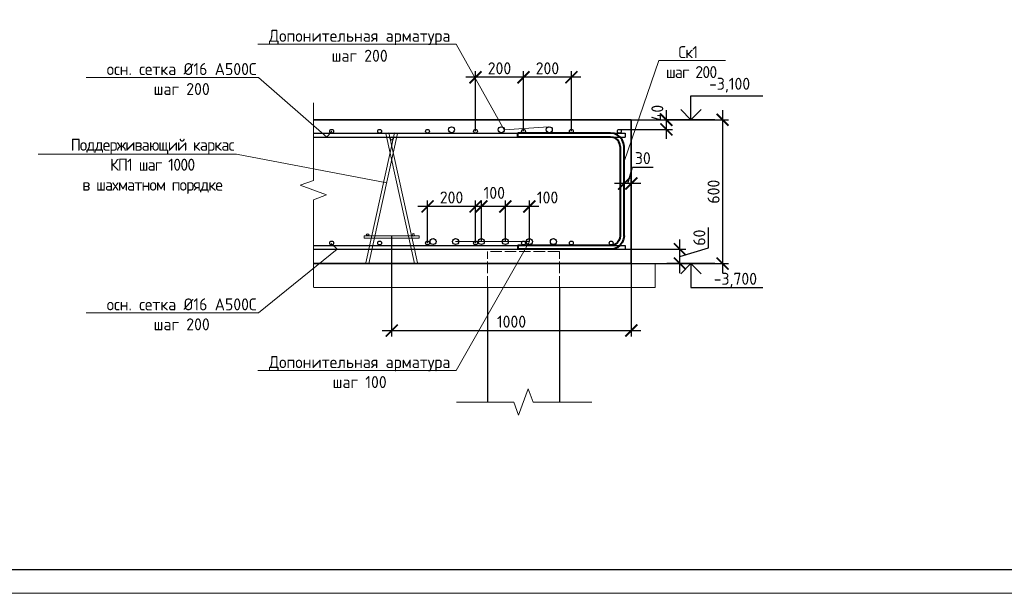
# Model space of a CAD drawing. Header units: millimetres. Extents: x -93479 to 1057970, y -66333 to 172656.
# Tile 375 of 473: x 805800 to 826339, y 1090 to 13058. Entities that reach past the tile are written whole.
import ezdxf
from ezdxf import colors
from ezdxf.entities.mleader import LeaderData, LeaderLine
from ezdxf.math import Vec2, Vec3

# ---------------------------------------------------------------- set-up
doc = ezdxf.new("R2010")
doc.units = ezdxf.units.MM
doc.linetypes.add('ACAD_ISO02W100', pattern=[15, 12, -3])
for name, color, linetype, lineweight in [('0 Фундамент', 5, 'Continuous', 30), ('1 Стены', 3, 'Continuous', 30), ('A-ANNO-NOTE-1', 7, 'Continuous', 35), ('A-ANNO-NOTE-2', 7, 'Continuous', 18), ('G-ANNO-DIMS', 7, 'Continuous', 9), ('G-ANNO-DIMS-1', 7, 'Continuous', 18), ('Арм_хомуты', 133, 'Continuous', 18), ('подоснова', 151, 'Continuous', 5), ('РАЗМЕРЫ', 7, 'Continuous', 9), ('ТОНКИЕ', 7, 'Continuous', 9)]:
    doc.layers.add(name, color=color, linetype=linetype, lineweight=lineweight)
doc.layers.add('ТОЛСТЫЕ_ОСНОВНЫЕ', color=6, linetype='Continuous')
doc.styles.add('GOST 2.304', font='CS_Gost2304.shx')
doc.styles.add('GOST-2.304_Type-B', font='GOST_Common.ttf')
doc.styles.add('ISOCPEUR', font='GOST_Common.ttf', dxfattribs={"height": 450})
doc.dimstyles.new('СПДС', dxfattribs={"dimscale": 100, "dimtxt": 2.5, "dimasz": 2.5, "dimexe": 1.25, "dimexo": 0, "dimtad": 1, "dimdec": 0, "dimtxsty": 'GOST-2.304_Type-B', "dimblk": 'ARCHTICK', "dimcen": 2.5, "dimdle": 2, "dimadec": 0, "dimazin": 2, "dimtfac": 0.75, "dimtdec": 0, "dimtmove": 1, "dimatfit": 3, "dimfxl": 1, "dimtolj": 1, "dimarcsym": 1})

# ---------------------------------------------------------------- blocks, each defined once
blk = doc.blocks.new('*U1952')
at = {"layer": 'ТОЛСТЫЕ_ОСНОВНЫЕ', "color": 7}
blk.add_lwpolyline([(20, 5), (836, 5), (836, 589), (20, 589)], close=True, dxfattribs=at)
at = {"layer": 'ТОНКИЕ', "color": 7}
blk.add_lwpolyline([(0, 0), (841, 0), (841, 594), (0, 594)], close=True, dxfattribs=at)
blk = doc.blocks.new('_None')
blk = doc.blocks.new('Высотные отметки - Вверх-711287-Разрез 3-3')
at = {"layer": '0 Фундамент', "color": 7}
for p, q in [((13237, 8150), (14737, 8150)), ((13237, 7650), (13237, 8150))]:
    blk.add_line(p, q, dxfattribs=at)
at = {"layer": 'A-ANNO-NOTE-1', "color": 7}
blk.add_line((12737, 7650), (13737, 7650), dxfattribs=at)
at = {"layer": 'A-ANNO-NOTE-2', "color": 7}
for q in [(13025, 7862), (13449, 7862)]:
    blk.add_line((13237, 7650), q, dxfattribs=at)
blk = doc.blocks.new('*U556')
at = {"color": 0, "linetype": 'ByBlock', "lineweight": -2}
for p, q in [((-242, 40), (-242, 427.5)), ((-226, 427.5), (-242, 427.5)), ((-226, 40), (-226, 427.5)), ((226, 40), (226, 427.5)), ((226, 427.5), (242, 427.5)), ((242, 40), (242, 427.5)), ((-240.1, 25.5), (-242, 40)), ((-234.5, 12), (-240.1, 25.5)), ((-225.6, 0.4), (-234.5, 12)), ((-224.6, 29.6), (-226, 40)), ((-214, -8.5), (-225.6, 0.4)), ((-220.6, 20), (-224.6, 29.6)), ((-214.3, 11.7), (-220.6, 20)), ((-206, 5.4), (-214.3, 11.7)), ((-196.4, 1.4), (-206, 5.4)), ((-186, 0), (-196.4, 1.4)), ((-186, 0), (186, 0)), ((186, 0), (196.4, 1.4)), ((196.4, 1.4), (206, 5.4)), ((206, 5.4), (214.3, 11.7)), ((214, -8.5), (225.6, 0.4)), ((214.3, 11.7), (220.6, 20)), ((220.6, 20), (224.6, 29.6)), ((224.6, 29.6), (226, 40)), ((225.6, 0.4), (234.5, 12)), ((234.5, 12), (240.1, 25.5)), ((240.1, 25.5), (242, 40)), ((-200.5, -14.1), (-214, -8.5)), ((-186, -16), (-200.5, -14.1)), ((186, -16), (-186, -16)), ((186, -16), (200.5, -14.1)), ((200.5, -14.1), (214, -8.5))]:
    blk.add_line(p, q, dxfattribs=at)
at = {"style": 'GOST 2.304', "oblique": 15, "flags": 9}
for tag, p in [('ПОЗИЦИЯ', (950.2, -185)), ('ДИАМЕТР', (950.5, -189.3)), ('КЛАСС', (950.8, -193.8)), ('ДЛИНА', (951.2, -198.5)), ('МАССА', (951.5, -203.9))]:
    blk.add_attdef(tag, p, '', height=2.5, dxfattribs=at)
blk = doc.blocks.new('_ArchTick')
at = {"color": 0, "linetype": 'ByBlock', "const_width": 0.15}
blk.add_lwpolyline([(-0.5, -0.5), (0.5, 0.5)], dxfattribs=at)
blk = doc.blocks.new('*D1600')
at = {"layer": 'DEFPOINTS', "color": 0, "transparency": 16777216}
for p in [(818558, 10970), (818558, 7970), (820461, 7970)]:
    blk.add_point(p, dxfattribs=at)
at = {"layer": 'РАЗМЕРЫ', "color": 0, "lineweight": -2, "transparency": 16777216}
for p, q in [((820461, 11170), (820461, 7770)), ((818558, 10970), (820586, 10970)), ((818558, 7970), (820586, 7970))]:
    blk.add_line(p, q, dxfattribs=at)
at = {"layer": 'РАЗМЕРЫ', "color": 0, "lineweight": -2, "transparency": 16777216, "xscale": 250, "yscale": 250, "zscale": 250}
for p, rotation in [((820461, 10970), 90), ((820461, 7970), 270)]:
    blk.add_blockref('_ArchTick', p, dxfattribs=dict(at, rotation=rotation))
at = {"layer": 'РАЗМЕРЫ', "color": 0, "transparency": 16777216, "insert": (820274, 9470), "char_height": 250, "attachment_point": 5, "rotation": 90, "style": 'GOST-2.304_Type-B'}
blk.add_mtext('\\A1;600', dxfattribs=at)
blk = doc.blocks.new('*D1601')
at = {"layer": 'DEFPOINTS', "color": 0, "transparency": 16777216}
for p in [(817991, 8270), (819571, 8270), (817991, 7970)]:
    blk.add_point(p, dxfattribs=at)
at = {"layer": 'РАЗМЕРЫ', "color": 0, "lineweight": -2, "transparency": 16777216}
for p, q in [((820165, 8298), (820165, 8723)), ((819571, 7770), (819571, 8470)), ((817991, 8270), (819696, 8270)), ((819571, 8120), (820165, 8298)), ((817991, 7970), (819696, 7970))]:
    blk.add_line(p, q, dxfattribs=at)
at = {"layer": 'РАЗМЕРЫ', "color": 0, "lineweight": -2, "transparency": 16777216, "xscale": 250, "yscale": 250, "zscale": 250}
for p, rotation in [((819571, 8270), 90), ((819571, 7970), 270)]:
    blk.add_blockref('_ArchTick', p, dxfattribs=dict(at, rotation=rotation))
at = {"layer": 'РАЗМЕРЫ', "color": 0, "transparency": 16777216, "insert": (819977, 8511), "char_height": 250, "attachment_point": 5, "rotation": 90, "style": 'GOST-2.304_Type-B'}
blk.add_mtext('\\A1;60', dxfattribs=at)
blk = doc.blocks.new('*D1597')
at = {"layer": 'DEFPOINTS', "color": 0, "transparency": 16777216}
for p in [(816973, 10970), (819289, 10970), (818308, 10770)]:
    blk.add_point(p, dxfattribs=at)
at = {"layer": 'РАЗМЕРЫ', "color": 0, "lineweight": -2, "transparency": 16777216}
for p, q in [((819289, 10570), (819289, 11170)), ((816973, 10970), (819414, 10970)), ((818308, 10770), (819414, 10770))]:
    blk.add_line(p, q, dxfattribs=at)
at = {"layer": 'РАЗМЕРЫ', "color": 0, "lineweight": -2, "transparency": 16777216, "xscale": 250, "yscale": 250, "zscale": 250}
for p, rotation in [((819289, 10970), 90), ((819289, 10770), 270)]:
    blk.add_blockref('_ArchTick', p, dxfattribs=dict(at, rotation=rotation))
at = {"layer": 'РАЗМЕРЫ', "color": 0, "transparency": 16777216, "insert": (819101, 11111), "char_height": 250, "attachment_point": 5, "rotation": 90, "style": 'GOST-2.304_Type-B'}
blk.add_mtext('\\A1;40', dxfattribs=at)
blk = doc.blocks.new('*U553')
at = {"color": 0, "linetype": 'ByBlock', "lineweight": -2, "ltscale": 30}
blk.add_circle((0, 0), 80, dxfattribs=at)
blk = doc.blocks.new('*U554')
at = {"color": 0, "linetype": 'ByBlock', "lineweight": -2, "ltscale": 30}
blk.add_circle((0, 0), 60, dxfattribs=at)
blk = doc.blocks.new('*U555')
at = {"color": 0, "linetype": 'ByBlock', "lineweight": -2, "ltscale": 30}
blk.add_circle((0, 0), 60, dxfattribs=at)
blk = doc.blocks.new('кп1')
at = {"color": 0, "linetype": 'ByBlock', "lineweight": -2, "ltscale": 30}
for p, q in [((96859, -45208), (96262, -47921)), ((96325, -47935), (96922, -45222)), ((96739, -45208), (96677, -45222)), ((97274, -47935), (96677, -45222)), ((96739, -45208), (97336, -47921)), ((96922, -45222), (96859, -45208)), ((96225, -47359), (97373, -47359)), ((96225, -47359), (96225, -47407)), ((97373, -47407), (96225, -47407)), ((97373, -47359), (97373, -47407)), ((96262, -47921), (96325, -47935)), ((97336, -47921), (97274, -47935))]:
    blk.add_line(p, q, dxfattribs=at)
at = {"lineweight": 30, "ltscale": 30, "yscale": 0.4, "zscale": 0.4}
for name, p, xscale in [('*U553', (96799, -45325), 0.4), ('*U554', (96298, -47335), 0.4), ('*U555', (97253, -47335), -0.4)]:
    blk.add_blockref(name, p, dxfattribs=dict(at, xscale=xscale))
blk = doc.blocks.new('*D1602')
at = {"layer": 'DEFPOINTS', "color": 0, "transparency": 16777216}
for p in [(818407, 9639), (818407, 9580), (818558, 9580)]:
    blk.add_point(p, dxfattribs=at)
at = {"layer": 'РАЗМЕРЫ', "color": 0, "lineweight": -2, "transparency": 16777216}
for p, q in [((818482, 9639), (818586, 9983)), ((818586, 9983), (819011, 9983)), ((818407, 9580), (818407, 9764)), ((818558, 9580), (818558, 9764)), ((818758, 9639), (818207, 9639))]:
    blk.add_line(p, q, dxfattribs=at)
at = {"layer": 'РАЗМЕРЫ', "color": 0, "lineweight": -2, "transparency": 16777216, "xscale": 250, "yscale": 250, "zscale": 250, "rotation": 180}
blk.add_blockref('_ArchTick', (818407, 9639), dxfattribs=at)
at = {"layer": 'РАЗМЕРЫ', "color": 0, "lineweight": -2, "transparency": 16777216, "xscale": 250, "yscale": 250, "zscale": 250}
blk.add_blockref('_ArchTick', (818558, 9639), dxfattribs=at)
at = {"layer": 'РАЗМЕРЫ', "color": 0, "transparency": 16777216, "insert": (818798, 10170), "char_height": 250, "attachment_point": 5, "style": 'GOST-2.304_Type-B'}
blk.add_mtext('\\A1;30', dxfattribs=at)
blk = doc.blocks.new('*D1603')
at = {"layer": 'DEFPOINTS', "color": 0, "transparency": 16777216}
for p in [(813559, 8545), (818558, 8545), (818558, 6571)]:
    blk.add_point(p, dxfattribs=at)
at = {"layer": 'РАЗМЕРЫ', "color": 0, "lineweight": -2, "transparency": 16777216}
for p, q in [((813559, 8545), (813559, 6446)), ((818558, 8545), (818558, 6446)), ((813359, 6571), (818758, 6571))]:
    blk.add_line(p, q, dxfattribs=at)
at = {"layer": 'РАЗМЕРЫ', "color": 0, "lineweight": -2, "transparency": 16777216, "xscale": 250, "yscale": 250, "zscale": 250, "rotation": 180}
blk.add_blockref('_ArchTick', (813559, 6571), dxfattribs=at)
at = {"layer": 'РАЗМЕРЫ', "color": 0, "lineweight": -2, "transparency": 16777216, "xscale": 250, "yscale": 250, "zscale": 250}
blk.add_blockref('_ArchTick', (818558, 6571), dxfattribs=at)
at = {"layer": 'РАЗМЕРЫ', "color": 0, "transparency": 16777216, "insert": (816059, 6758), "char_height": 250, "attachment_point": 5, "style": 'GOST-2.304_Type-B'}
blk.add_mtext('\\A1;1000', dxfattribs=at)
blk = doc.blocks.new('*D1604')
at = {"layer": 'DEFPOINTS', "color": 0, "transparency": 16777216}
for p in [(816308, 11856), (816308, 10730), (817308, 10730)]:
    blk.add_point(p, dxfattribs=at)
at = {"layer": 'РАЗМЕРЫ', "color": 0, "lineweight": -2, "transparency": 16777216}
for p, q in [((816308, 10730), (816308, 11981)), ((817308, 10730), (817308, 11981)), ((817508, 11856), (816108, 11856))]:
    blk.add_line(p, q, dxfattribs=at)
at = {"layer": 'РАЗМЕРЫ', "color": 0, "lineweight": -2, "transparency": 16777216, "xscale": 250, "yscale": 250, "zscale": 250, "rotation": 180}
blk.add_blockref('_ArchTick', (816308, 11856), dxfattribs=at)
at = {"layer": 'РАЗМЕРЫ', "color": 0, "lineweight": -2, "transparency": 16777216, "xscale": 250, "yscale": 250, "zscale": 250}
blk.add_blockref('_ArchTick', (817308, 11856), dxfattribs=at)
at = {"layer": 'РАЗМЕРЫ', "color": 0, "transparency": 16777216, "insert": (816808, 12044), "char_height": 250, "attachment_point": 5, "style": 'GOST-2.304_Type-B'}
blk.add_mtext('\\A1;200', dxfattribs=at)
blk = doc.blocks.new('*D1605')
at = {"layer": 'DEFPOINTS', "color": 0, "transparency": 16777216}
for p in [(815308, 11856), (815308, 10730), (816308, 10730)]:
    blk.add_point(p, dxfattribs=at)
at = {"layer": 'РАЗМЕРЫ', "color": 0, "lineweight": -2, "transparency": 16777216}
for p, q in [((815308, 10730), (815308, 11981)), ((816308, 10730), (816308, 11981)), ((816508, 11856), (815108, 11856))]:
    blk.add_line(p, q, dxfattribs=at)
at = {"layer": 'РАЗМЕРЫ', "color": 0, "lineweight": -2, "transparency": 16777216, "xscale": 250, "yscale": 250, "zscale": 250, "rotation": 180}
blk.add_blockref('_ArchTick', (815308, 11856), dxfattribs=at)
at = {"layer": 'РАЗМЕРЫ', "color": 0, "lineweight": -2, "transparency": 16777216, "xscale": 250, "yscale": 250, "zscale": 250}
blk.add_blockref('_ArchTick', (816308, 11856), dxfattribs=at)
at = {"layer": 'РАЗМЕРЫ', "color": 0, "transparency": 16777216, "insert": (815808, 12044), "char_height": 250, "attachment_point": 5, "style": 'GOST-2.304_Type-B'}
blk.add_mtext('\\A1;200', dxfattribs=at)
blk = doc.blocks.new('*D1598')
at = {"layer": 'DEFPOINTS', "color": 0, "transparency": 16777216}
for p in [(815931, 9161), (815931, 8429), (816431, 8429)]:
    blk.add_point(p, dxfattribs=at)
at = {"layer": 'РАЗМЕРЫ', "color": 0, "lineweight": -2, "transparency": 16777216}
for p, q in [((815931, 8429), (815931, 9286)), ((816431, 8429), (816431, 9286)), ((816631, 9161), (815731, 9161))]:
    blk.add_line(p, q, dxfattribs=at)
at = {"layer": 'РАЗМЕРЫ', "color": 0, "lineweight": -2, "transparency": 16777216, "xscale": 250, "yscale": 250, "zscale": 250, "rotation": 180}
blk.add_blockref('_ArchTick', (815931, 9161), dxfattribs=at)
at = {"layer": 'РАЗМЕРЫ', "color": 0, "lineweight": -2, "transparency": 16777216, "xscale": 250, "yscale": 250, "zscale": 250}
blk.add_blockref('_ArchTick', (816431, 9161), dxfattribs=at)
at = {"layer": 'РАЗМЕРЫ', "color": 0, "transparency": 16777216, "insert": (816811, 9349), "char_height": 250, "attachment_point": 5, "style": 'GOST-2.304_Type-B'}
blk.add_mtext('\\A1;100', dxfattribs=at)
blk = doc.blocks.new('*D1599')
at = {"layer": 'DEFPOINTS', "color": 0, "transparency": 16777216}
for p in [(815430, 9161), (815430, 8429), (815931, 8429)]:
    blk.add_point(p, dxfattribs=at)
at = {"layer": 'РАЗМЕРЫ', "color": 0, "lineweight": -2, "transparency": 16777216}
for p, q in [((815430, 8429), (815430, 9286)), ((815931, 8429), (815931, 9286)), ((816131, 9161), (815230, 9161))]:
    blk.add_line(p, q, dxfattribs=at)
at = {"layer": 'РАЗМЕРЫ', "color": 0, "lineweight": -2, "transparency": 16777216, "xscale": 250, "yscale": 250, "zscale": 250, "rotation": 180}
blk.add_blockref('_ArchTick', (815430, 9161), dxfattribs=at)
at = {"layer": 'РАЗМЕРЫ', "color": 0, "lineweight": -2, "transparency": 16777216, "xscale": 250, "yscale": 250, "zscale": 250}
blk.add_blockref('_ArchTick', (815931, 9161), dxfattribs=at)
at = {"layer": 'РАЗМЕРЫ', "color": 0, "transparency": 16777216, "insert": (815700, 9445), "char_height": 250, "attachment_point": 5, "style": 'GOST-2.304_Type-B'}
blk.add_mtext('\\A1;100', dxfattribs=at)
blk = doc.blocks.new('*D1606')
at = {"layer": 'DEFPOINTS', "color": 0, "transparency": 16777216}
for p in [(814308, 9161), (814308, 8399), (815308, 8399)]:
    blk.add_point(p, dxfattribs=at)
at = {"layer": 'РАЗМЕРЫ', "color": 0, "lineweight": -2, "transparency": 16777216}
for p, q in [((814308, 8399), (814308, 9286)), ((815308, 8399), (815308, 9286)), ((815508, 9161), (814108, 9161))]:
    blk.add_line(p, q, dxfattribs=at)
at = {"layer": 'РАЗМЕРЫ', "color": 0, "lineweight": -2, "transparency": 16777216, "xscale": 250, "yscale": 250, "zscale": 250, "rotation": 180}
blk.add_blockref('_ArchTick', (814308, 9161), dxfattribs=at)
at = {"layer": 'РАЗМЕРЫ', "color": 0, "lineweight": -2, "transparency": 16777216, "xscale": 250, "yscale": 250, "zscale": 250}
blk.add_blockref('_ArchTick', (815308, 9161), dxfattribs=at)
at = {"layer": 'РАЗМЕРЫ', "color": 0, "transparency": 16777216, "insert": (814808, 9349), "char_height": 250, "attachment_point": 5, "style": 'GOST-2.304_Type-B'}
blk.add_mtext('\\A1;200', dxfattribs=at)

msp = doc.modelspace()

# ---------------------------------------------------------------- linework, layer by layer
at = {"color": 7, "lineweight": 35}
for p, q in [((811927.9, 10969.9), (818557.9, 10969.9)), ((818557.9, 10969.9), (818557.9, 7969.9)), ((818557.9, 7969.9), (811927.9, 7969.9))]:
    msp.add_line(p, q, dxfattribs=at)
at = {"layer": '1 Стены', "color": 7, "linetype": 'Continuous', "lineweight": 0}
msp.add_lwpolyline([(817737.5, 5079.9), (816507.9, 5079.9), (816407.9, 5354.7), (816207.9, 4805.2), (816107.9, 5079.9), (814908.9, 5079.9)], dxfattribs=at)
at = {"layer": 'РАЗМЕРЫ', "color": 7, "linetype": 'Continuous', "lineweight": 30}
for p, q in [((811927.9, 10689.9), (818432.9, 10689.9)), ((818432.9, 10689.9), (818432.9, 10609.9)), ((811927.9, 10609.9), (818432.9, 10609.9)), ((811927.9, 8349.9), (818432.9, 8349.9)), ((811927.9, 8269.9), (818432.9, 8269.9)), ((818432.9, 8349.9), (818432.9, 8269.9)), ((815557.9, 7469.9), (815557.9, 5079.9)), ((817057.9, 7469.9), (817057.9, 5079.9))]:
    msp.add_line(p, q, dxfattribs=at)
at = {"layer": 'РАЗМЕРЫ', "color": 7, "linetype": 'ACAD_ISO02W100', "lineweight": 15, "ltscale": 20}
for p, q in [((817057.9, 8219.9), (815557.9, 8219.9)), ((815557.9, 7469.9), (815557.9, 8219.9)), ((817057.9, 7469.9), (817057.9, 8219.9))]:
    msp.add_line(p, q, dxfattribs=at)
at = {"layer": 'РАЗМЕРЫ', "color": 7, "linetype": 'Continuous', "lineweight": 15}
for p, q in [((818557.9, 7969.9), (819057.9, 7969.9)), ((819057.9, 7969.9), (819057.9, 7469.9)), ((819057.9, 7469.9), (811927.9, 7469.9))]:
    msp.add_line(p, q, dxfattribs=at)
msp.add_lwpolyline([(811927.9, 11322.8), (811927.9, 9702.8), (811653.1, 9602.8), (812202.6, 9402.8), (811927.9, 9302.8), (811927.9, 7482.8)], dxfattribs=at)
at = {"layer": 'РАЗМЕРЫ', "color": 7, "linetype": 'Continuous', "lineweight": 30}
for centre, radius in [((812307.9, 10729.9), 40), ((813307.9, 10729.9), 40), ((814307.9, 10729.9), 40), ((814807.9, 10761.7), 62.5), ((815307.9, 10729.9), 40), ((815846.3, 10761.7), 62.5), ((816307.9, 10729.9), 40), ((816847.7, 10761.7), 62.5), ((817307.9, 10729.9), 40), ((818307.9, 10729.9), 40), ((812307.9, 8399.1), 40), ((813307.9, 8399.1), 40), ((814307.9, 8399.1), 40), ((814421.4, 8429.4), 62.5), ((814892.9, 8429.4), 62.5), ((815307.9, 8399.1), 40), ((815429.6, 8429.4), 62.5), ((815931.3, 8429.4), 62.5), ((816307.9, 8399.1), 40), ((816431, 8429.4), 62.5), ((816932.7, 8429.4), 62.5), ((817307.9, 8399.1), 40), ((818136.8, 8399.1), 40)]:
    msp.add_circle(centre, radius, dxfattribs=at)

# ---------------------------------------------------------------- block references
at = {"xscale": 100, "yscale": 100, "zscale": 100}
msp.add_blockref('*U1952', (787553, 1090.3), dxfattribs=at)
at = {"layer": 'G-ANNO-DIMS', "color": 7}
msp.add_blockref('Высотные отметки - Вверх-711287-Разрез 3-3', (806563.5, 3319.9), dxfattribs=at)
at = {"layer": 'G-ANNO-DIMS', "color": 7, "xscale": -1, "rotation": 180}
msp.add_blockref('Высотные отметки - Вверх-711287-Разрез 3-3', (806563.5, 15619.9), dxfattribs=at)
at = {"layer": 'Арм_хомуты', "color": 7, "lineweight": 40, "xscale": -5, "yscale": 5, "zscale": 5, "rotation": 90}
msp.add_blockref('*U556', (818327.1, 9479.9), dxfattribs=at)
at = {"layer": 'РАЗМЕРЫ', "color": 7}
msp.add_blockref('кп1', (716760.3, 55904.6), dxfattribs=at)

# ---------------------------------------------------------------- texts
at = {"layer": 'G-ANNO-DIMS-1', "color": 7, "char_height": 250, "width": 1150.283, "line_spacing_factor": 1.149209, "style": 'ISOCPEUR'}
for s, insert, attachment_point in [('-3,100', (820179.5, 11846.6), 1), ('-3,700', (820275.6, 7469.9), 7)]:
    msp.add_mtext(s, dxfattribs=dict(at, insert=insert, attachment_point=attachment_point))

# ---------------------------------------------------------------- dimensions: what is measured, and where the dimension line sits
at = {"layer": 'РАЗМЕРЫ', "color": 7}
for base, p1, p2, picture, middle in [((815307.9, 11856.4), (816307.9, 10729.9), (815307.9, 10729.9), '*D1605', (815807.9, 12043.9)), ((816307.9, 11856.4), (817307.9, 10729.9), (816307.9, 10729.9), '*D1604', (816807.9, 12043.9)), ((818407.1, 9638.8), (818557.9, 9579.8), (818407.1, 9579.8), '*D1602', (818648.1, 10170)), ((814307.9, 9161.2), (815307.9, 8399.1), (814307.9, 8399.1), '*D1606', (814807.9, 9348.7)), ((818557.9, 6570.5), (813559.5, 8545.1), (818557.9, 8545.1), '*D1603', (816058.7, 6758))]:
    dim = msp.add_linear_dim(base=base, p1=p1, p2=p2, dimstyle='СПДС', override={"dimlfac": 0.2}, dxfattribs=at)
    dim.commit()
    dim.dimension.update_dxf_attribs({"geometry": picture, "text_midpoint": middle})
dim = msp.add_linear_dim(base=(819288.8, 10969.9), p1=(818307.6, 10769.9), p2=(816973, 10969.9), angle=90, dimstyle='СПДС', override={"dimlfac": 0.2}, dxfattribs=at)
dim.commit()
dim.dimension.update_dxf_attribs({"geometry": '*D1597', "text_midpoint": (819288.8, 11110.6), "dimtype": 160})
for base, p1, p2, picture, middle in [((820461.5, 7969.9), (818557.9, 10969.9), (818557.9, 7969.9), '*D1600', (820274, 9469.9)), ((819571.1, 8269.9), (817991.2, 7969.9), (817991.2, 8269.9), '*D1601', (819977.3, 8360.6))]:
    dim = msp.add_linear_dim(base=base, p1=p1, p2=p2, angle=90, dimstyle='СПДС', override={"dimlfac": 0.2}, dxfattribs=at)
    dim.commit()
    dim.dimension.update_dxf_attribs({"geometry": picture, "text_midpoint": middle})
for base, p1, p2, picture, middle in [((815429.6, 9161.2), (815931.3, 8429.4), (815429.6, 8429.4), '*D1599', (815699.5, 9257.5)), ((815931.3, 9161.2), (816431, 8429.4), (815931.3, 8429.4), '*D1598', (816810.6, 9161.1))]:
    dim = msp.add_linear_dim(base=base, p1=p1, p2=p2, dimstyle='СПДС', override={"dimlfac": 0.2}, dxfattribs=at)
    dim.commit()
    dim.dimension.update_dxf_attribs({"geometry": picture, "text_midpoint": middle, "dimtype": 160})

# ---------------------------------------------------------------- leaders
at = {"layer": 'подоснова', "color": 7, "ltscale": 0.3}
ml = msp.add_multileader_mtext('Standard', dxfattribs=at)
ml.set_content('Допонительная арматура шаг 200', color=7, style='GOST-2.304_Type-B')
ml.set_leader_properties(color=7, linetype='ByLayer', lineweight=15)
ml.set_arrow_properties(name='NONE')
ml.build(insert=Vec2(0, 0))
ml.multileader.update_dxf_attribs({"text_left_attachment_type": 6, "text_right_attachment_type": 6, "dogleg_length": 0.1, "arrow_head_size": 18})
ctx = ml.context
ctx.base_point, ctx.char_height, ctx.arrow_head_size, ctx.landing_gap_size, ctx.plane_origin = Vec3(810875.9, 12547.3), 250, 18, 20, Vec3(819019.4, 12887.3)
ctx.left_attachment, ctx.right_attachment, ctx.text_align_type = 6, 6, 1
notes = []
notes.append((ctx, [(0, (1, 1, 0), (814905.5, 12547.3), (-1, 0), 0.1, [(1, [(816833.6, 10822.5), (815908.8, 10761.7)], 0, [])])]))
ctx.mtext.insert, ctx.mtext.width, ctx.mtext.alignment, ctx.mtext.flow_direction = Vec3(812890.7, 12847.6), 4075.871, 2, 5
ml = msp.add_multileader_mtext('Standard', dxfattribs=at)
ml.set_content('{\\T0.9;Ск1\\P шаг 200}', color=7, style='GOST-2.304_Type-B')
ml.set_leader_properties(color=7, linetype='ByLayer', lineweight=15)
ml.set_arrow_properties(name='NONE')
ml.build(insert=Vec2(0, 0))
ml.multileader.update_dxf_attribs({"text_left_attachment_type": 6, "text_right_attachment_type": 6, "dogleg_length": 0.1, "arrow_head_size": 18})
ctx = ml.context
ctx.base_point, ctx.char_height, ctx.arrow_head_size, ctx.landing_gap_size, ctx.plane_origin = Vec3(819141.8, 12206.6), 250, 18, 20, Vec3(821708.5, 11314)
ctx.left_attachment, ctx.right_attachment, ctx.text_align_type = 6, 6, 1
notes.append((ctx, [(0, (1, 1, 0), (819134, 12206.3), (1, 0), 0.1, [(0, [(818411.8, 10098.1)], 0, [])])]))
ctx.mtext.insert, ctx.mtext.width, ctx.mtext.alignment, ctx.mtext.flow_direction = Vec3(819738.3, 12506.6), 4075.871, 2, 5
ml = msp.add_multileader_mtext('Standard', dxfattribs=at)
ml.set_content('осн. сетка %%c16 А500С \\Pшаг 200', color=7, style='GOST-2.304_Type-B')
ml.set_leader_properties(color=7, linetype='ByLayer', lineweight=15)
ml.set_arrow_properties(name='NONE')
ml.build(insert=Vec2(0, 0))
ml.multileader.update_dxf_attribs({"text_left_attachment_type": 6, "text_right_attachment_type": 6, "dogleg_length": 0.1, "arrow_head_size": 18})
ctx = ml.context
ctx.base_point, ctx.char_height, ctx.arrow_head_size, ctx.landing_gap_size, ctx.plane_origin = Vec3(807578.6, 11853.1), 250, 18, 20, Vec3(814892.8, 12887.3)
ctx.left_attachment, ctx.right_attachment, ctx.text_align_type = 6, 6, 1
notes.append((ctx, [(0, (1, 1, 0), (810778.4, 11853.1), (-1, 0), 0.1, [(1, [(812307.9, 10729.9), (812210.1, 10609.9)], 0, [])])]))
ctx.mtext.insert, ctx.mtext.width, ctx.mtext.alignment, ctx.mtext.flow_direction = Vec3(809178.5, 12153.4), 4075.871, 2, 5
ml = msp.add_multileader_mtext('Standard', dxfattribs=at)
ml.set_content('{\\T0.9;Поддерживающий каркас \\PКП1 шаг 1000 \\Pв шахматном порядке}', color=7, style='GOST-2.304_Type-B')
ml.set_leader_properties(color=7, linetype='ByLayer', lineweight=15)
ml.set_arrow_properties(name='NONE')
ml.build(insert=Vec2(0, 0))
ml.multileader.update_dxf_attribs({"text_left_attachment_type": 6, "text_right_attachment_type": 6, "dogleg_length": 0.1, "arrow_head_size": 18})
ctx = ml.context
ctx.base_point, ctx.char_height, ctx.arrow_head_size, ctx.landing_gap_size, ctx.plane_origin = Vec3(806813.1, 10249.4), 250, 18, 20, Vec3(813407, 11862.5)
ctx.left_attachment, ctx.right_attachment, ctx.text_align_type = 6, 6, 1
notes.append((ctx, [(0, (1, 1, 0), (810324.4, 10249.1), (-1, 0), 0.1, [(1, [(813455.4, 9654.2)], 0, [])])]))
ctx.mtext.insert, ctx.mtext.width, ctx.mtext.alignment, ctx.mtext.flow_direction = Vec3(808564.5, 10574.4), 4075.871, 2, 5
ml = msp.add_multileader_mtext('Standard', dxfattribs=at)
ml.set_content('Допонительная арматура шаг 100', color=7, style='GOST-2.304_Type-B')
ml.set_leader_properties(color=7, linetype='ByLayer', lineweight=15)
ml.set_arrow_properties(name='NONE')
ml.build(insert=Vec2(0, 0))
ml.multileader.update_dxf_attribs({"text_left_attachment_type": 6, "text_right_attachment_type": 6, "dogleg_length": 0.1, "arrow_head_size": 18})
ctx = ml.context
ctx.base_point, ctx.char_height, ctx.arrow_head_size, ctx.landing_gap_size, ctx.plane_origin = Vec3(810875.9, 5739.3), 250, 18, 20, Vec3(819019.4, 6079.2)
ctx.left_attachment, ctx.right_attachment, ctx.text_align_type = 6, 6, 1
notes.append((ctx, [(0, (1, 1, 0), (814905.5, 5739.3), (-1, 0), 0.1, [(3, [(815429.6, 8429.4), (814892.9, 8429.4), (815931.3, 8429.4), (816431, 8429.4)], 0, [])])]))
ctx.mtext.insert, ctx.mtext.width, ctx.mtext.alignment, ctx.mtext.flow_direction = Vec3(812890.7, 6039.5), 4075.871, 2, 5
ml = msp.add_multileader_mtext('Standard', dxfattribs=at)
ml.set_content('осн. сетка %%c16 А500С \\Pшаг 200', color=7, style='GOST-2.304_Type-B')
ml.set_leader_properties(color=7, linetype='ByLayer', lineweight=15)
ml.set_arrow_properties(name='NONE')
ml.build(insert=Vec2(0, 0))
ml.multileader.update_dxf_attribs({"text_left_attachment_type": 6, "text_right_attachment_type": 6, "dogleg_length": 0.1, "arrow_head_size": 18})
ctx = ml.context
ctx.base_point, ctx.char_height, ctx.arrow_head_size, ctx.landing_gap_size, ctx.plane_origin = Vec3(807578.6, 6943.6), 250, 18, 20, Vec3(814892.8, 7977.7)
ctx.left_attachment, ctx.right_attachment, ctx.text_align_type = 6, 6, 1
notes.append((ctx, [(0, (1, 1, 0), (810778.4, 6943.6), (-1, 0), 0.1, [(1, [(812298.5, 8386.7), (812423.5, 8269.9)], 0, [])])]))
ctx.mtext.insert, ctx.mtext.width, ctx.mtext.alignment, ctx.mtext.flow_direction = Vec3(809178.5, 7243.8), 4075.871, 2, 5
for ctx, leaders in notes:
    for number, flags, end, landing, length, lines in leaders:
        leader = LeaderData()
        leader.index, (leader.has_last_leader_line, leader.has_dogleg_vector, leader.attachment_direction) = number, flags
        leader.last_leader_point, leader.dogleg_vector, leader.dogleg_length = Vec3(end), Vec3(landing), length
        for number, points, colour, breaks in lines:
            line = LeaderLine()
            line.index, line.vertices, line.color, line.breaks = number, Vec3.list(points), colors.encode_raw_color(colour), breaks
            leader.lines.append(line)
        ctx.leaders.append(leader)

doc.saveas('drawing.dxf')
